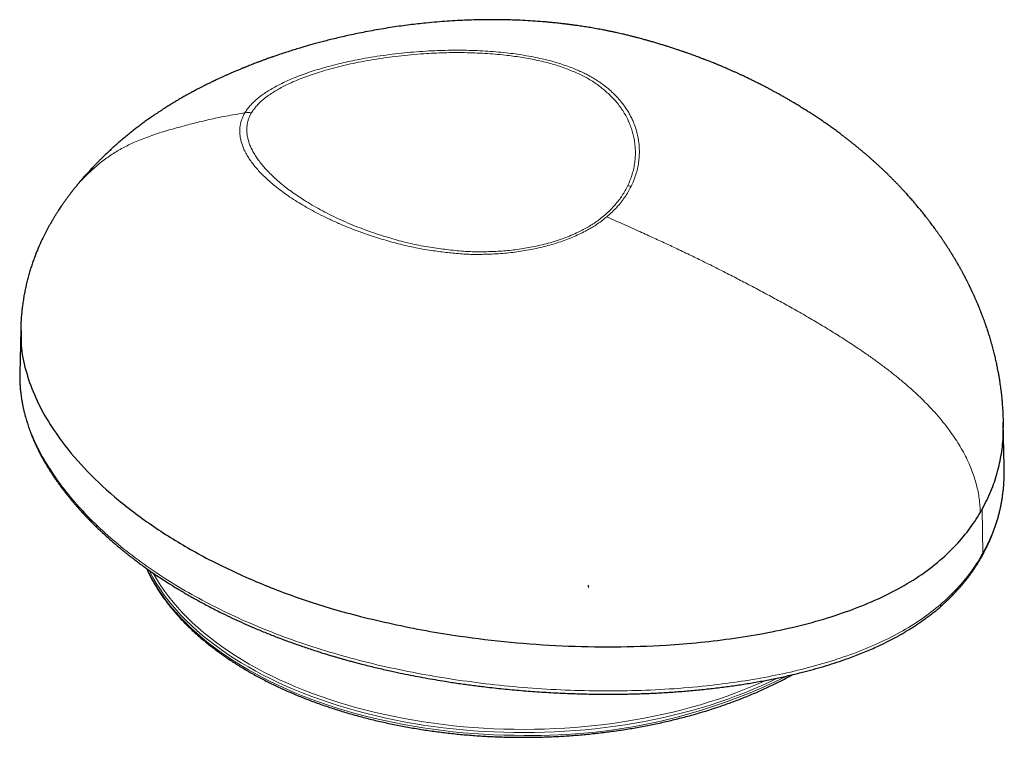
# Model space of a CAD drawing. Header units: millimetres. Extents: x 8 to 1329, y 12 to 1074.
# Tile 229 of 619: x 1240 to 1304, y 40 to 86. Entities that reach past the tile are written whole.
import ezdxf

# ---------------------------------------------------------------- set-up
doc = ezdxf.new("R2010")
doc.units = ezdxf.units.MM

msp = doc.modelspace()

# ---------------------------------------------------------------- linework, layer by layer
at = {"color": 7, "linetype": 'Continuous', "lineweight": 30}
for p, q in [((1239.735, 66.194), (1239.674, 63.293)), ((1304.085, 57.255), (1304.025, 60.107)), ((1304.086, 57.214), (1304.083, 57.255))]:
    msp.add_line(p, q, dxfattribs=at)
at = {"color": 252, "linetype": 'Continuous', "lineweight": 0}
msp.add_line((1302.695, 51.567), (1302.639, 54.427), dxfattribs=at)
at = {"color": 252, "linetype": 'Continuous', "lineweight": 0, "flags": 128}
for points in [[(1247.999, 50.538), (1248.007, 50.521), (1248.189, 50.15), (1248.389, 49.783), (1248.605, 49.418), (1248.837, 49.057), (1249.086, 48.699), (1249.351, 48.345), (1249.632, 47.996), (1249.928, 47.651), (1250.241, 47.31), (1250.568, 46.974), (1250.911, 46.643), (1251.268, 46.318), (1251.64, 45.998), (1252.027, 45.684), (1252.428, 45.375), (1252.842, 45.073), (1253.27, 44.778), (1253.711, 44.488), (1254.166, 44.206), (1254.632, 43.931), (1255.112, 43.662), (1255.603, 43.401), (1256.106, 43.148), (1256.62, 42.902), (1257.145, 42.664), (1257.681, 42.434), (1258.227, 42.213), (1258.783, 41.999), (1259.348, 41.794), (1259.923, 41.598), (1260.506, 41.411), (1261.098, 41.232), (1261.697, 41.062), (1262.304, 40.902), (1262.918, 40.75), (1263.538, 40.608), (1264.165, 40.476), (1264.798, 40.353), (1265.436, 40.239), (1266.079, 40.136), (1266.726, 40.042), (1267.378, 39.957), (1268.033, 39.883), (1268.691, 39.819), (1269.352, 39.764), (1270.015, 39.72), (1270.68, 39.685), (1271.346, 39.661), (1272.013, 39.647), (1272.681, 39.643)], [(1289.277, 43.401), (1289.228, 43.376), (1288.715, 43.129), (1288.192, 42.89), (1287.658, 42.658), (1287.114, 42.435), (1286.559, 42.221), (1285.996, 42.014), (1285.423, 41.816), (1284.841, 41.627), (1284.251, 41.447), (1283.653, 41.276), (1283.047, 41.114), (1282.435, 40.961), (1281.815, 40.817), (1281.189, 40.683), (1280.558, 40.558), (1279.921, 40.443), (1279.278, 40.338), (1278.632, 40.242), (1277.981, 40.156), (1277.327, 40.08), (1276.669, 40.014), (1276.008, 39.958), (1275.346, 39.912), (1274.681, 39.875), (1274.015, 39.849), (1273.348, 39.833), (1272.681, 39.827), (1272.013, 39.832), (1271.346, 39.846), (1270.68, 39.87), (1270.015, 39.905), (1269.352, 39.949), (1268.691, 40.003), (1268.033, 40.068), (1267.378, 40.142), (1266.726, 40.226), (1266.079, 40.32), (1265.436, 40.424), (1264.798, 40.538), (1264.165, 40.661), (1263.538, 40.793), (1262.918, 40.935), (1262.304, 41.087), (1261.697, 41.247), (1261.098, 41.417), (1260.506, 41.595), (1259.923, 41.783), (1259.348, 41.979), (1258.783, 42.184), (1258.227, 42.398), (1257.681, 42.619), (1257.145, 42.849), (1256.62, 43.087), (1256.106, 43.333), (1255.603, 43.586), (1255.112, 43.847), (1254.632, 44.116), (1254.166, 44.391), (1253.711, 44.673), (1253.27, 44.963), (1252.842, 45.258), (1252.428, 45.56), (1252.027, 45.869), (1251.64, 46.183), (1251.268, 46.503), (1250.911, 46.828), (1250.568, 47.159), (1250.241, 47.495), (1249.928, 47.835), (1249.632, 48.181), (1249.351, 48.53), (1249.086, 48.884), (1248.837, 49.242), (1248.605, 49.603), (1248.389, 49.968), (1248.189, 50.335), (1248.133, 50.446)], [(1248.396, 50.262), (1248.461, 50.145), (1248.677, 49.781), (1248.909, 49.421), (1249.157, 49.064), (1249.421, 48.712), (1249.701, 48.363), (1249.996, 48.019), (1250.308, 47.679), (1250.634, 47.344), (1250.976, 47.015), (1251.332, 46.69), (1251.703, 46.371), (1252.089, 46.058), (1252.488, 45.751), (1252.901, 45.449), (1253.328, 45.155), (1253.768, 44.866), (1254.221, 44.585), (1254.686, 44.31), (1255.164, 44.043), (1255.654, 43.782), (1256.155, 43.53), (1256.668, 43.285), (1257.192, 43.048), (1257.726, 42.818), (1258.27, 42.597), (1258.824, 42.385), (1259.388, 42.18), (1259.961, 41.985), (1260.542, 41.798), (1261.132, 41.619), (1261.73, 41.45), (1262.335, 41.29), (1262.947, 41.139), (1263.566, 40.998), (1264.191, 40.866), (1264.821, 40.743), (1265.457, 40.63), (1266.098, 40.526), (1266.744, 40.433), (1267.393, 40.349), (1268.046, 40.275), (1268.703, 40.21), (1269.361, 40.156), (1270.023, 40.112), (1270.685, 40.078), (1271.35, 40.053), (1272.015, 40.039), (1272.68, 40.035), (1273.346, 40.041), (1274.011, 40.057), (1274.675, 40.083), (1275.338, 40.119), (1275.998, 40.165), (1276.657, 40.221), (1277.312, 40.287), (1277.965, 40.363), (1278.614, 40.448), (1279.259, 40.544), (1279.899, 40.649), (1280.534, 40.763), (1281.164, 40.888), (1281.788, 41.022), (1282.405, 41.165), (1283.016, 41.317), (1283.62, 41.479), (1284.216, 41.65), (1284.804, 41.829), (1285.384, 42.018), (1285.956, 42.215), (1286.518, 42.421), (1287.07, 42.635), (1287.613, 42.857), (1288.145, 43.088), (1288.488, 43.243)]]:
    msp.add_lwpolyline(points, dxfattribs=at)
at = {"color": 252, "linetype": 'Continuous', "lineweight": 0}
for centre, radius, start, end in [((1254.624, 79.393), 1.001, 78.05176, 102.87135), ((1279.259, 74.4), 1.226, 70.44486, 80.84231), ((1302.378, 51.558), 0.318, 331.78046, 1.61064), ((1273.293, 76.956), 37.318, 269.05968, 296.42424)]:
    msp.add_arc(centre, radius, start, end, dxfattribs=at)
at = {"color": 7, "linetype": 'Continuous', "lineweight": 30}
for points, knots in [([(1304.038, 59.752), (1304.038, 59.796), (1304.038, 59.876), (1304.038, 59.985), (1304.037, 60.072), (1304.036, 60.146), (1304.035, 60.215), (1304.032, 60.316), (1304.029, 60.447), (1304.023, 60.599), (1304.017, 60.749), (1304.008, 60.903), (1303.998, 61.072), (1303.984, 61.27), (1303.967, 61.487), (1303.946, 61.71), (1303.924, 61.92), (1303.9, 62.126), (1303.874, 62.333), (1303.846, 62.538), (1303.815, 62.748), (1303.781, 62.969), (1303.74, 63.207), (1303.699, 63.431), (1303.661, 63.626), (1303.629, 63.788), (1303.597, 63.941), (1303.563, 64.097), (1303.527, 64.257), (1303.489, 64.416), (1303.451, 64.573), (1303.411, 64.733), (1303.367, 64.905), (1303.317, 65.091), (1303.263, 65.282), (1303.21, 65.468), (1303.162, 65.628), (1303.121, 65.761), (1303.086, 65.872), (1303.048, 65.994), (1303.007, 66.118), (1302.962, 66.256), (1302.922, 66.374), (1302.882, 66.489), (1302.851, 66.578), (1302.819, 66.667), (1302.787, 66.756), (1302.756, 66.843), (1302.728, 66.918), (1302.703, 66.986), (1302.676, 67.057), (1302.648, 67.131), (1302.622, 67.198), (1302.6, 67.256), (1302.578, 67.311), (1302.553, 67.376), (1302.523, 67.45), (1302.493, 67.526), (1302.464, 67.596), (1302.44, 67.656), (1302.419, 67.706), (1302.399, 67.755), (1302.376, 67.809), (1302.351, 67.87), (1302.325, 67.931), (1302.302, 67.985), (1302.279, 68.037), (1302.251, 68.104), (1302.216, 68.182), (1302.18, 68.264), (1302.149, 68.333), (1302.124, 68.39), (1302.101, 68.441), (1302.076, 68.495), (1302.047, 68.558), (1302.016, 68.625), (1301.988, 68.684), (1301.962, 68.74), (1301.934, 68.8), (1301.903, 68.864), (1301.876, 68.921), (1301.854, 68.967), (1301.833, 69.011), (1301.809, 69.058), (1301.782, 69.113), (1301.751, 69.177), (1301.716, 69.248), (1301.681, 69.316), (1301.652, 69.374), (1301.626, 69.425), (1301.597, 69.482), (1301.565, 69.543), (1301.537, 69.598), (1301.514, 69.641), (1301.494, 69.68), (1301.473, 69.72), (1301.443, 69.776), (1301.403, 69.851), (1301.355, 69.94), (1301.31, 70.023), (1301.267, 70.101), (1301.224, 70.18), (1301.176, 70.265), (1301.13, 70.347), (1301.093, 70.412), (1301.065, 70.46), (1301.043, 70.5), (1301.017, 70.545), (1300.986, 70.599), (1300.953, 70.655), (1300.924, 70.704), (1300.897, 70.751), (1300.865, 70.804), (1300.824, 70.874), (1300.779, 70.948), (1300.737, 71.017), (1300.702, 71.075), (1300.67, 71.127), (1300.635, 71.183), (1300.597, 71.244), (1300.557, 71.309), (1300.517, 71.373), (1300.476, 71.438), (1300.432, 71.507), (1300.386, 71.578), (1300.345, 71.642), (1300.312, 71.692), (1300.283, 71.738), (1300.25, 71.788), (1300.215, 71.841), (1300.182, 71.89), (1300.151, 71.937), (1300.116, 71.989), (1300.075, 72.05), (1300.028, 72.12), (1299.979, 72.191), (1299.935, 72.255), (1299.897, 72.31), (1299.86, 72.364), (1299.817, 72.426), (1299.77, 72.492), (1299.726, 72.554), (1299.685, 72.611), (1299.625, 72.695), (1299.548, 72.802), (1299.459, 72.924), (1299.373, 73.04), (1299.288, 73.154), (1299.191, 73.282), (1299.101, 73.398), (1299.007, 73.52), (1298.919, 73.631), (1298.825, 73.75), (1298.729, 73.87), (1298.639, 73.981), (1298.55, 74.089), (1298.466, 74.19), (1298.378, 74.295), (1298.293, 74.396), (1298.21, 74.493), (1298.125, 74.593), (1298.035, 74.696), (1297.945, 74.798), (1297.853, 74.901), (1297.758, 75.007), (1297.675, 75.1), (1297.604, 75.177), (1297.544, 75.242), (1297.482, 75.309), (1297.425, 75.371), (1297.372, 75.428), (1297.315, 75.488), (1297.254, 75.552), (1297.196, 75.613), (1297.143, 75.668), (1297.088, 75.725), (1297.029, 75.787), (1296.969, 75.848), (1296.915, 75.903), (1296.861, 75.958), (1296.799, 76.02), (1296.733, 76.087), (1296.666, 76.153), (1296.6, 76.219), (1296.535, 76.283), (1296.472, 76.344), (1296.421, 76.394), (1296.37, 76.444), (1296.313, 76.498), (1296.254, 76.555), (1296.198, 76.608), (1296.148, 76.656), (1296.096, 76.705), (1296.037, 76.76), (1295.978, 76.816), (1295.923, 76.866), (1295.871, 76.915), (1295.814, 76.967), (1295.754, 77.022), (1295.696, 77.075), (1295.645, 77.121), (1295.592, 77.169), (1295.529, 77.225), (1295.463, 77.285), (1295.398, 77.343), (1295.333, 77.4), (1295.263, 77.461), (1295.193, 77.522), (1295.131, 77.576), (1295.073, 77.626), (1295.011, 77.679), (1294.949, 77.732), (1294.891, 77.781), (1294.837, 77.827), (1294.779, 77.876), (1294.717, 77.928), (1294.656, 77.978), (1294.599, 78.026), (1294.538, 78.077), (1294.468, 78.134), (1294.396, 78.192), (1294.328, 78.248), (1294.259, 78.303), (1294.155, 78.386), (1294.022, 78.493), (1293.854, 78.624), (1293.685, 78.755), (1293.513, 78.886), (1293.314, 79.036), (1293.089, 79.202), (1292.837, 79.385), (1292.573, 79.573), (1292.301, 79.763), (1292.022, 79.953), (1291.763, 80.127), (1291.554, 80.264), (1291.392, 80.369), (1291.272, 80.445), (1291.151, 80.522), (1291.026, 80.601), (1290.892, 80.685), (1290.748, 80.774), (1290.606, 80.861), (1290.474, 80.941), (1290.356, 81.012), (1290.252, 81.074), (1290.157, 81.13), (1290.062, 81.186), (1289.925, 81.266), (1289.744, 81.37), (1289.529, 81.492), (1289.316, 81.611), (1289.12, 81.719), (1288.929, 81.822), (1288.739, 81.924), (1288.538, 82.03), (1288.353, 82.126), (1288.192, 82.208), (1288.062, 82.275), (1287.948, 82.332), (1287.85, 82.381), (1287.763, 82.424), (1287.673, 82.469), (1287.567, 82.52), (1287.436, 82.584), (1287.293, 82.653), (1287.151, 82.72), (1287.029, 82.777), (1286.926, 82.825), (1286.839, 82.866), (1286.757, 82.904), (1286.673, 82.942), (1286.556, 82.995), (1286.405, 83.064), (1286.218, 83.146), (1286.05, 83.22), (1285.905, 83.283), (1285.785, 83.334), (1285.665, 83.385), (1285.548, 83.434), (1285.446, 83.477), (1285.363, 83.511), (1285.292, 83.54), (1285.214, 83.572), (1285.119, 83.611), (1284.994, 83.662), (1284.856, 83.717), (1284.719, 83.771), (1284.603, 83.816), (1284.507, 83.853), (1284.426, 83.885), (1284.341, 83.917), (1284.238, 83.956), (1284.107, 84.006), (1283.954, 84.063), (1283.807, 84.117), (1283.674, 84.165), (1283.556, 84.207), (1283.44, 84.249), (1283.333, 84.287), (1283.246, 84.317), (1283.165, 84.345), (1283.077, 84.376), (1282.968, 84.413), (1282.858, 84.45), (1282.75, 84.487), (1282.645, 84.522), (1282.527, 84.561), (1282.397, 84.603), (1282.267, 84.646), (1282.141, 84.686), (1282.027, 84.722), (1281.915, 84.757), (1281.8, 84.793), (1281.679, 84.83), (1281.552, 84.869), (1281.422, 84.908), (1281.288, 84.948), (1281.155, 84.987), (1281.03, 85.024), (1280.922, 85.055), (1280.832, 85.08), (1280.749, 85.104), (1280.657, 85.13), (1280.552, 85.159), (1280.43, 85.192), (1280.293, 85.23), (1280.128, 85.274), (1279.933, 85.325), (1279.707, 85.383), (1279.456, 85.445), (1279.226, 85.5), (1279.022, 85.547), (1278.857, 85.585), (1278.703, 85.619), (1278.573, 85.647), (1278.477, 85.668), (1278.406, 85.683), (1278.341, 85.696), (1278.262, 85.712), (1278.16, 85.733), (1278.036, 85.758), (1277.893, 85.786), (1277.649, 85.832), (1277.321, 85.892), (1276.92, 85.959), (1276.537, 86.02), (1276.242, 86.063), (1276.028, 86.094), (1275.896, 86.112), (1275.775, 86.128), (1275.678, 86.141), (1275.613, 86.149), (1275.575, 86.154), (1275.551, 86.157), (1275.527, 86.16), (1275.482, 86.165), (1275.408, 86.174), (1275.299, 86.188), (1275.165, 86.203), (1275.006, 86.222), (1274.822, 86.242), (1274.615, 86.263), (1274.385, 86.286), (1274.136, 86.309), (1273.75, 86.341), (1273.233, 86.379), (1272.583, 86.417), (1271.951, 86.443), (1271.339, 86.458), (1270.748, 86.465), (1270.15, 86.463), (1269.544, 86.453), (1268.928, 86.434), (1268.294, 86.405), (1267.637, 86.365), (1266.953, 86.313), (1266.312, 86.253), (1265.717, 86.19), (1265.172, 86.124), (1264.614, 86.051), (1264.044, 85.968), (1263.462, 85.875), (1262.87, 85.773), (1262.299, 85.666), (1261.761, 85.559), (1261.265, 85.453), (1260.797, 85.349), (1260.355, 85.245), (1259.938, 85.143), (1259.552, 85.045), (1259.196, 84.95), (1258.867, 84.861), (1258.561, 84.775), (1258.273, 84.692), (1257.963, 84.6), (1257.616, 84.494), (1257.222, 84.37), (1256.895, 84.263), (1256.648, 84.18), (1256.494, 84.128), (1256.363, 84.083), (1256.262, 84.048), (1256.18, 84.019), (1256.102, 83.991), (1256.002, 83.956), (1255.88, 83.913), (1255.729, 83.858), (1255.558, 83.795), (1255.375, 83.727), (1255.196, 83.659), (1255.023, 83.593), (1254.854, 83.527), (1254.695, 83.464), (1254.567, 83.413), (1254.472, 83.375), (1254.406, 83.348), (1254.35, 83.325), (1254.305, 83.307), (1254.266, 83.291), (1254.221, 83.272), (1254.161, 83.247), (1254.077, 83.213), (1253.973, 83.169), (1253.859, 83.121), (1253.745, 83.072), (1253.638, 83.027), (1253.539, 82.984), (1253.416, 82.93), (1253.268, 82.864), (1253.092, 82.785), (1252.911, 82.703), (1252.718, 82.615), (1252.541, 82.532), (1252.386, 82.458), (1252.262, 82.399), (1252.149, 82.344), (1252.04, 82.291), (1251.925, 82.234), (1251.801, 82.172), (1251.679, 82.111), (1251.572, 82.056), (1251.478, 82.008), (1251.385, 81.96), (1251.28, 81.905), (1251.161, 81.842), (1251.037, 81.776), (1250.92, 81.713), (1250.806, 81.651), (1250.698, 81.591), (1250.586, 81.529), (1250.47, 81.464), (1250.344, 81.392), (1250.216, 81.319), (1250.096, 81.249), (1249.983, 81.182), (1249.869, 81.114), (1249.746, 81.041), (1249.623, 80.966), (1249.498, 80.889), (1249.371, 80.81), (1249.24, 80.727), (1249.107, 80.642), (1248.996, 80.571), (1248.904, 80.511), (1248.832, 80.463), (1248.757, 80.413), (1248.675, 80.359), (1248.596, 80.306), (1248.471, 80.221), (1248.295, 80.1), (1248.054, 79.93), (1247.801, 79.748), (1247.543, 79.557), (1247.296, 79.369), (1247.049, 79.176), (1246.801, 78.978), (1246.537, 78.76), (1246.274, 78.538), (1246.017, 78.314), (1245.767, 78.09), (1245.498, 77.843), (1245.24, 77.598), (1245.046, 77.409), (1244.932, 77.297), (1244.875, 77.24), (1244.827, 77.192), (1244.784, 77.148), (1244.736, 77.1), (1244.674, 77.037), (1244.6, 76.96), (1244.51, 76.867), (1244.409, 76.761), (1244.304, 76.649), (1244.207, 76.544), (1244.12, 76.449), (1244.039, 76.36), (1243.958, 76.27), (1243.873, 76.173), (1243.78, 76.067), (1243.693, 75.965), (1243.617, 75.876), (1243.553, 75.8), (1243.502, 75.739), (1243.463, 75.692), (1243.435, 75.658), (1243.407, 75.623), (1243.373, 75.581), (1243.328, 75.527), (1243.271, 75.456), (1243.229, 75.403), (1243.206, 75.374)], [0, 0, 0, 0, 0.001856, 0.003377, 0.004561, 0.005502, 0.006459, 0.00745, 0.00975, 0.011931, 0.013863, 0.016019, 0.018435, 0.021017, 0.024502, 0.027716, 0.030584, 0.033543, 0.036542, 0.039492, 0.042366, 0.045562, 0.049023, 0.05265, 0.055258, 0.057497, 0.059663, 0.061915, 0.064272, 0.066628, 0.068861, 0.071121, 0.073614, 0.076397, 0.079292, 0.082023, 0.084596, 0.086379, 0.087912, 0.089506, 0.091809, 0.093428, 0.095641, 0.097067, 0.098545, 0.099653, 0.101061, 0.102531, 0.103538, 0.104449, 0.105588, 0.106732, 0.107792, 0.108614, 0.10935, 0.110315, 0.111556, 0.112778, 0.113819, 0.114705, 0.115423, 0.116102, 0.116907, 0.117901, 0.118899, 0.119679, 0.12037, 0.121304, 0.12273, 0.123989, 0.125035, 0.125913, 0.126638, 0.127364, 0.128407, 0.129573, 0.130454, 0.131171, 0.132148, 0.133326, 0.13419, 0.134811, 0.135442, 0.136175, 0.13702, 0.138016, 0.139168, 0.140338, 0.141205, 0.141889, 0.142785, 0.14388, 0.144756, 0.14539, 0.145937, 0.14658, 0.147318, 0.148581, 0.150126, 0.151564, 0.152558, 0.153846, 0.155342, 0.156671, 0.157805, 0.158456, 0.159001, 0.159694, 0.160625, 0.161631, 0.162417, 0.163042, 0.163882, 0.165024, 0.166438, 0.167528, 0.1684, 0.169253, 0.170121, 0.171144, 0.172279, 0.173295, 0.174268, 0.175425, 0.176752, 0.177864, 0.178635, 0.179275, 0.180144, 0.181139, 0.181927, 0.182649, 0.183485, 0.184544, 0.185734, 0.187005, 0.188175, 0.188979, 0.189803, 0.19092, 0.192154, 0.193211, 0.194099, 0.195069, 0.19752, 0.19963, 0.201387, 0.203587, 0.205567, 0.208103, 0.209755, 0.212037, 0.214064, 0.216087, 0.21844, 0.220089, 0.221953, 0.223954, 0.225824, 0.227504, 0.229304, 0.231331, 0.233238, 0.235036, 0.237091, 0.239204, 0.240248, 0.241495, 0.242892, 0.244056, 0.245005, 0.246134, 0.247497, 0.248701, 0.249651, 0.250687, 0.251978, 0.253234, 0.254234, 0.255188, 0.256394, 0.257924, 0.259115, 0.260272, 0.261781, 0.26295, 0.263888, 0.264771, 0.26588, 0.26714, 0.268191, 0.269037, 0.269991, 0.271165, 0.272374, 0.273354, 0.274215, 0.275284, 0.276539, 0.27762, 0.278484, 0.279403, 0.280545, 0.281961, 0.283066, 0.284128, 0.285505, 0.286883, 0.287944, 0.288871, 0.29003, 0.291257, 0.292257, 0.293108, 0.294132, 0.295356, 0.296457, 0.297333, 0.298395, 0.299714, 0.301026, 0.302168, 0.303293, 0.30461, 0.307572, 0.310235, 0.313265, 0.316235, 0.31896, 0.323344, 0.327514, 0.331471, 0.336396, 0.340775, 0.344953, 0.34885, 0.350707, 0.352639, 0.354506, 0.356374, 0.358475, 0.360796, 0.363058, 0.365023, 0.366871, 0.368476, 0.369806, 0.371187, 0.372823, 0.376021, 0.379347, 0.382504, 0.385543, 0.388084, 0.390917, 0.393923, 0.396891, 0.399011, 0.400898, 0.402542, 0.40394, 0.405099, 0.406318, 0.407793, 0.409636, 0.41193, 0.413872, 0.415661, 0.417093, 0.418219, 0.419347, 0.420528, 0.421774, 0.42424, 0.426862, 0.429561, 0.431207, 0.432859, 0.434515, 0.436173, 0.437675, 0.438692, 0.439569, 0.440572, 0.441875, 0.443477, 0.445648, 0.4475, 0.449033, 0.450305, 0.451379, 0.452325, 0.453727, 0.455502, 0.457614, 0.459841, 0.461368, 0.462928, 0.464522, 0.465997, 0.467151, 0.467985, 0.469198, 0.470634, 0.472294, 0.473513, 0.474895, 0.47644, 0.478146, 0.479966, 0.481552, 0.483042, 0.484438, 0.48592, 0.487488, 0.489153, 0.490844, 0.492561, 0.494304, 0.495993, 0.497373, 0.498428, 0.499448, 0.500586, 0.501928, 0.503473, 0.505219, 0.507168, 0.509731, 0.512586, 0.515731, 0.519163, 0.52121, 0.523347, 0.525349, 0.526936, 0.528155, 0.528919, 0.529583, 0.530563, 0.531821, 0.533355, 0.535166, 0.537102, 0.542351, 0.547232, 0.551793, 0.556352, 0.55797, 0.559594, 0.561159, 0.562351, 0.56313, 0.563493, 0.563723, 0.56401, 0.564354, 0.565371, 0.566694, 0.568322, 0.570254, 0.57249, 0.574981, 0.577761, 0.580826, 0.584005, 0.591664, 0.59945, 0.607361, 0.614326, 0.621383, 0.628527, 0.635756, 0.643118, 0.650672, 0.658569, 0.666808, 0.675387, 0.68184, 0.688473, 0.695286, 0.702279, 0.709452, 0.716805, 0.72425, 0.7308, 0.737042, 0.742978, 0.74861, 0.75394, 0.758969, 0.763506, 0.767771, 0.771763, 0.775483, 0.77906, 0.783988, 0.78921, 0.794729, 0.797073, 0.799145, 0.800916, 0.802386, 0.803193, 0.804231, 0.805572, 0.807217, 0.809157, 0.811708, 0.8142, 0.816635, 0.819011, 0.821329, 0.823585, 0.82558, 0.826638, 0.827552, 0.828322, 0.828949, 0.829431, 0.829971, 0.830807, 0.831942, 0.83345, 0.835141, 0.836738, 0.838232, 0.839624, 0.840914, 0.843443, 0.845879, 0.848389, 0.851139, 0.854057, 0.855954, 0.857765, 0.859364, 0.860796, 0.862426, 0.864309, 0.866087, 0.867645, 0.868923, 0.870154, 0.871647, 0.873468, 0.875293, 0.876991, 0.878557, 0.880221, 0.881731, 0.883411, 0.885263, 0.887242, 0.889026, 0.89056, 0.892214, 0.894052, 0.895978, 0.897646, 0.899602, 0.901634, 0.903475, 0.905534, 0.906587, 0.907609, 0.908731, 0.909985, 0.911283, 0.912334, 0.915657, 0.919268, 0.92329, 0.927174, 0.931112, 0.934675, 0.938602, 0.942671, 0.947073, 0.951019, 0.954949, 0.959136, 0.964091, 0.967698, 0.968835, 0.96984, 0.970594, 0.971283, 0.97204, 0.973134, 0.97441, 0.97586, 0.97781, 0.979708, 0.981403, 0.982951, 0.984366, 0.985768, 0.987313, 0.98907, 0.990868, 0.992172, 0.993342, 0.994481, 0.995049, 0.995572, 0.996082, 0.996683, 0.997535, 0.998641, 1, 1, 1, 1]), ([(1243.206, 75.374), (1243.185, 75.347), (1243.147, 75.299), (1243.095, 75.233), (1243.054, 75.18), (1243.018, 75.133), (1242.982, 75.085), (1242.942, 75.033), (1242.901, 74.978), (1242.829, 74.882), (1242.729, 74.746), (1242.606, 74.574), (1242.493, 74.413), (1242.392, 74.266), (1242.3, 74.128), (1242.206, 73.986), (1242.109, 73.835), (1242.007, 73.673), (1241.905, 73.507), (1241.799, 73.329), (1241.69, 73.142), (1241.522, 72.844), (1241.308, 72.44), (1241.056, 71.921), (1240.829, 71.403), (1240.649, 70.945), (1240.511, 70.561), (1240.407, 70.248), (1240.312, 69.938), (1240.223, 69.624), (1240.139, 69.299), (1240.063, 68.972), (1239.995, 68.646), (1239.944, 68.371), (1239.907, 68.145), (1239.878, 67.956), (1239.85, 67.753), (1239.823, 67.537), (1239.8, 67.315), (1239.782, 67.121), (1239.769, 66.958), (1239.761, 66.831), (1239.753, 66.715), (1239.748, 66.616), (1239.744, 66.53), (1239.741, 66.457), (1239.738, 66.371), (1239.735, 66.264), (1239.733, 66.182), (1239.733, 66.136)], [0, 0, 0, 0, 0.009786, 0.017651, 0.023591, 0.028645, 0.034308, 0.040581, 0.047122, 0.05378, 0.074664, 0.095318, 0.113971, 0.131015, 0.146512, 0.161796, 0.180114, 0.198552, 0.217134, 0.236673, 0.258698, 0.280307, 0.336474, 0.392354, 0.449616, 0.503911, 0.538974, 0.572178, 0.603243, 0.637297, 0.671541, 0.705768, 0.739904, 0.773341, 0.79152, 0.810511, 0.832026, 0.854828, 0.877774, 0.900797, 0.915327, 0.928478, 0.939972, 0.951607, 0.959118, 0.966582, 0.974583, 0.985628, 1, 1, 1, 1]), ([(1239.77, 66.137), (1239.761, 65.812), (1239.736, 64.942), (1240.034, 63.532), (1240.588, 61.927), (1241.397, 60.357), (1242.538, 58.661), (1244.078, 56.865), (1246.087, 55.014), (1248.395, 53.285), (1250.977, 51.685), (1253.819, 50.246), (1256.359, 49.188), (1258.475, 48.43), (1260.163, 47.902), (1262.029, 47.401), (1264.075, 46.922), (1266.237, 46.487), (1268.806, 46.066), (1271.778, 45.718), (1275.157, 45.477), (1278.566, 45.41), (1281.592, 45.509), (1284.216, 45.718), (1286.442, 45.986), (1288.626, 46.35), (1290.75, 46.815), (1292.794, 47.389), (1294.733, 48.073), (1296.538, 48.873), (1298.167, 49.789), (1299.598, 50.813), (1300.8, 51.92), (1301.787, 53.054), (1302.278, 53.83), (1302.515, 54.203)], [0, 0, 0, 0, 0.018973, 0.050857, 0.082715, 0.114587, 0.14648, 0.188968, 0.231466, 0.27396, 0.316375, 0.359046, 0.40131, 0.421904, 0.443032, 0.466053, 0.491321, 0.517497, 0.543275, 0.581353, 0.619715, 0.658025, 0.696288, 0.721805, 0.747361, 0.772913, 0.798433, 0.823934, 0.849474, 0.87501, 0.900535, 0.926025, 0.951732, 0.976771, 1, 1, 1, 1]), ([(1239.675, 63.307), (1239.674, 63.272), (1239.673, 63.196), (1239.673, 63.078), (1239.675, 62.944), (1239.679, 62.797), (1239.685, 62.638), (1239.695, 62.475), (1239.708, 62.313), (1239.724, 62.145), (1239.744, 61.971), (1239.768, 61.793), (1239.793, 61.625), (1239.819, 61.471), (1239.844, 61.339), (1239.865, 61.229), (1239.884, 61.139), (1239.903, 61.051), (1239.923, 60.957), (1239.948, 60.852), (1239.978, 60.726), (1240.016, 60.58), (1240.062, 60.412), (1240.113, 60.237), (1240.185, 60.005), (1240.281, 59.717), (1240.382, 59.444), (1240.464, 59.237), (1240.519, 59.103), (1240.571, 58.979), (1240.617, 58.873), (1240.656, 58.785), (1240.688, 58.713), (1240.715, 58.654), (1240.739, 58.602), (1240.765, 58.548), (1240.795, 58.485), (1240.831, 58.41), (1240.876, 58.318), (1240.931, 58.207), (1240.995, 58.083), (1241.062, 57.955), (1241.129, 57.831), (1241.194, 57.714), (1241.257, 57.603), (1241.332, 57.471), (1241.419, 57.324), (1241.521, 57.155), (1241.62, 56.997), (1241.72, 56.84), (1241.822, 56.684), (1241.934, 56.517), (1242.057, 56.34), (1242.19, 56.152), (1242.334, 55.954), (1242.49, 55.746), (1242.649, 55.539), (1242.806, 55.342), (1242.951, 55.163), (1243.083, 55.003), (1243.19, 54.877), (1243.273, 54.779), (1243.336, 54.707), (1243.393, 54.641), (1243.446, 54.581), (1243.494, 54.526), (1243.542, 54.472), (1243.594, 54.414), (1243.662, 54.339), (1243.748, 54.244), (1243.855, 54.128), (1243.975, 54), (1244.104, 53.864), (1244.268, 53.695), (1244.467, 53.493), (1244.705, 53.259), (1244.954, 53.02), (1245.21, 52.782), (1245.463, 52.553), (1245.703, 52.34), (1245.923, 52.151), (1246.12, 51.984), (1246.296, 51.838), (1246.461, 51.704), (1246.624, 51.573), (1246.795, 51.437), (1246.976, 51.297), (1247.164, 51.152), (1247.361, 51.004), (1247.571, 50.848), (1247.795, 50.685), (1248.032, 50.516), (1248.321, 50.315), (1248.654, 50.087), (1249.027, 49.841), (1249.325, 49.649), (1249.548, 49.509), (1249.697, 49.416), (1249.839, 49.328), (1249.967, 49.25), (1250.072, 49.187), (1250.154, 49.138), (1250.217, 49.1), (1250.275, 49.065), (1250.345, 49.024), (1250.436, 48.97), (1250.544, 48.907), (1250.663, 48.838), (1250.847, 48.732), (1251.1, 48.589), (1251.432, 48.405), (1251.791, 48.211), (1252.171, 48.012), (1252.562, 47.811), (1253.028, 47.579), (1253.566, 47.32), (1254.176, 47.039), (1254.824, 46.752), (1255.511, 46.462), (1256.24, 46.169), (1256.969, 45.89), (1257.585, 45.667), (1258.086, 45.491), (1258.472, 45.361), (1258.857, 45.233), (1259.234, 45.112), (1259.596, 44.998), (1259.911, 44.903), (1260.18, 44.822), (1260.411, 44.754), (1260.643, 44.687), (1260.888, 44.618), (1261.152, 44.545), (1261.435, 44.467), (1261.738, 44.387), (1262.091, 44.295), (1262.491, 44.194), (1262.928, 44.088), (1263.363, 43.985), (1263.794, 43.887), (1264.303, 43.776), (1264.887, 43.653), (1265.548, 43.522), (1266.202, 43.401), (1266.856, 43.286), (1267.581, 43.166), (1268.377, 43.045), (1269.247, 42.924), (1270.22, 42.802), (1271.299, 42.683), (1272.485, 42.574), (1273.677, 42.484), (1274.814, 42.418), (1275.892, 42.373), (1276.911, 42.346), (1277.929, 42.334), (1278.946, 42.338), (1279.96, 42.358), (1280.955, 42.393), (1281.928, 42.444), (1282.88, 42.509), (1283.829, 42.59), (1284.776, 42.687), (1285.701, 42.798), (1286.605, 42.923), (1287.484, 43.061), (1288.354, 43.215), (1289.215, 43.384), (1290.064, 43.57), (1290.857, 43.762), (1291.596, 43.957), (1292.285, 44.155), (1292.973, 44.369), (1293.575, 44.572), (1294.096, 44.76), (1294.536, 44.927), (1294.975, 45.103), (1295.409, 45.287), (1295.887, 45.502), (1296.396, 45.746), (1296.813, 45.963), (1297.097, 46.117), (1297.253, 46.205), (1297.383, 46.279), (1297.483, 46.336), (1297.554, 46.378), (1297.61, 46.411), (1297.66, 46.441), (1297.718, 46.475), (1297.791, 46.52), (1297.882, 46.576), (1297.985, 46.64), (1298.096, 46.71), (1298.207, 46.781), (1298.365, 46.884), (1298.567, 47.02), (1298.811, 47.191), (1299.054, 47.367), (1299.299, 47.553), (1299.549, 47.751), (1299.805, 47.963), (1300.064, 48.189), (1300.282, 48.389), (1300.459, 48.558), (1300.593, 48.689), (1300.718, 48.816), (1300.83, 48.932), (1300.929, 49.037), (1301.018, 49.134), (1301.097, 49.221), (1301.165, 49.298), (1301.213, 49.353), (1301.246, 49.39), (1301.269, 49.418), (1301.298, 49.452), (1301.336, 49.496), (1301.384, 49.553), (1301.443, 49.624), (1301.515, 49.712), (1301.599, 49.818), (1301.694, 49.939), (1301.797, 50.075), (1301.909, 50.227), (1302.025, 50.392), (1302.146, 50.568), (1302.27, 50.757), (1302.397, 50.96), (1302.529, 51.178), (1302.614, 51.329), (1302.658, 51.407)], [0, 0, 0, 0, 0.001747, 0.003823, 0.006231, 0.00897, 0.012044, 0.015247, 0.018338, 0.021316, 0.0249, 0.028304, 0.03153, 0.034531, 0.037182, 0.039121, 0.040816, 0.042387, 0.044167, 0.046177, 0.048415, 0.051345, 0.054585, 0.057973, 0.061431, 0.067885, 0.07457, 0.077261, 0.079951, 0.082384, 0.084511, 0.086152, 0.08755, 0.088704, 0.089625, 0.09063, 0.091873, 0.093356, 0.095077, 0.097336, 0.099899, 0.10248, 0.104944, 0.107291, 0.10952, 0.111632, 0.1152, 0.118422, 0.121868, 0.124815, 0.127995, 0.13141, 0.13506, 0.138946, 0.143069, 0.147397, 0.151929, 0.156084, 0.159861, 0.163258, 0.166274, 0.167966, 0.169508, 0.170916, 0.172209, 0.173388, 0.17447, 0.175704, 0.177167, 0.179332, 0.181858, 0.184734, 0.187746, 0.19081, 0.195897, 0.201124, 0.20649, 0.21199, 0.217285, 0.222177, 0.226666, 0.230428, 0.233854, 0.236942, 0.239933, 0.243174, 0.246669, 0.250059, 0.253657, 0.257465, 0.261481, 0.265708, 0.27004, 0.276636, 0.282962, 0.289018, 0.291531, 0.293995, 0.296394, 0.29849, 0.300195, 0.301508, 0.30243, 0.303217, 0.304334, 0.305785, 0.30756, 0.309476, 0.311462, 0.316235, 0.321368, 0.326861, 0.3327, 0.338588, 0.344392, 0.353338, 0.362069, 0.370585, 0.380705, 0.390643, 0.40041, 0.410051, 0.415074, 0.42008, 0.425069, 0.429978, 0.434595, 0.438902, 0.441928, 0.44478, 0.447605, 0.450655, 0.453934, 0.457443, 0.461182, 0.465151, 0.470458, 0.475823, 0.481096, 0.486277, 0.491365, 0.499402, 0.507187, 0.514856, 0.522514, 0.53017, 0.540196, 0.550223, 0.560252, 0.573692, 0.587154, 0.60064, 0.614133, 0.625583, 0.637023, 0.648441, 0.659832, 0.671216, 0.682602, 0.693338, 0.704082, 0.71484, 0.725623, 0.736417, 0.746637, 0.75685, 0.767053, 0.77724, 0.787407, 0.797566, 0.806129, 0.814712, 0.823387, 0.832338, 0.838106, 0.84398, 0.849961, 0.856029, 0.861995, 0.870219, 0.878151, 0.88073, 0.883249, 0.885418, 0.886817, 0.887951, 0.88882, 0.889475, 0.890361, 0.891579, 0.893033, 0.894777, 0.896619, 0.898473, 0.900337, 0.904535, 0.908786, 0.913087, 0.917484, 0.922191, 0.927136, 0.932317, 0.937731, 0.94066, 0.943639, 0.94644, 0.948978, 0.951254, 0.953268, 0.955239, 0.956875, 0.958202, 0.958754, 0.959261, 0.959962, 0.960907, 0.962097, 0.963531, 0.965428, 0.967633, 0.970145, 0.972966, 0.976097, 0.979538, 0.983068, 0.986878, 0.990968, 0.995341, 1, 1, 1, 1]), ([(1302.642, 54.426), (1302.843, 54.82), (1303.247, 55.611), (1303.656, 56.828), (1303.919, 58.062), (1304.038, 59.047), (1304.025, 59.619), (1304.022, 59.775)], [0, 0, 0, 0, 0.2269, 0.455106, 0.684186, 0.91352, 1, 1, 1, 1]), ([(1302.657, 51.405), (1302.691, 51.469), (1302.758, 51.59), (1302.85, 51.766), (1302.931, 51.927), (1303.002, 52.074), (1303.063, 52.206), (1303.117, 52.325), (1303.166, 52.436), (1303.23, 52.584), (1303.308, 52.775), (1303.398, 53.01), (1303.485, 53.251), (1303.568, 53.501), (1303.648, 53.763), (1303.71, 53.985), (1303.757, 54.165), (1303.788, 54.293), (1303.815, 54.41), (1303.838, 54.511), (1303.855, 54.593), (1303.869, 54.658), (1303.879, 54.708), (1303.888, 54.756), (1303.898, 54.809), (1303.91, 54.874), (1303.924, 54.951), (1303.94, 55.044), (1303.958, 55.154), (1303.977, 55.282), (1303.997, 55.425), (1304.016, 55.578), (1304.045, 55.843), (1304.075, 56.217), (1304.095, 56.702), (1304.092, 57.029), (1304.091, 57.192)], [0, 0, 0, 0, 0.034109, 0.065483, 0.094144, 0.12011, 0.143397, 0.164016, 0.18294, 0.201951, 0.242197, 0.283007, 0.324467, 0.36763, 0.412816, 0.460027, 0.482988, 0.505845, 0.526122, 0.543523, 0.558051, 0.568767, 0.577111, 0.584258, 0.59337, 0.604622, 0.618013, 0.633543, 0.653098, 0.675241, 0.699975, 0.727144, 0.75483, 0.836935, 0.918644, 1, 1, 1, 1]), ([(1247.969, 50.562), (1247.976, 50.545), (1248.023, 50.438), (1248.118, 50.243), (1248.253, 49.977), (1248.398, 49.712), (1248.551, 49.449), (1248.712, 49.188), (1248.882, 48.929), (1249.06, 48.671), (1249.246, 48.416), (1249.441, 48.162), (1249.643, 47.911), (1249.854, 47.662), (1250.073, 47.415), (1250.299, 47.171), (1250.533, 46.929), (1250.775, 46.69), (1251.025, 46.454), (1251.282, 46.221), (1251.547, 45.99), (1251.819, 45.762), (1252.098, 45.538), (1252.384, 45.316), (1252.677, 45.098), (1252.977, 44.883), (1253.285, 44.671), (1253.598, 44.463), (1253.919, 44.258), (1254.246, 44.057), (1254.579, 43.859), (1254.918, 43.665), (1255.264, 43.475), (1255.615, 43.289), (1255.973, 43.106), (1256.336, 42.928), (1256.705, 42.753), (1257.079, 42.583), (1257.459, 42.416), (1257.844, 42.254), (1258.234, 42.096), (1258.629, 41.942), (1259.029, 41.793), (1259.434, 41.648), (1259.843, 41.508), (1260.257, 41.371), (1260.674, 41.24), (1261.096, 41.113), (1261.522, 40.991), (1261.952, 40.873), (1262.386, 40.76), (1262.822, 40.651), (1263.263, 40.548), (1263.706, 40.449), (1264.153, 40.355), (1264.603, 40.266), (1265.055, 40.181), (1265.51, 40.102), (1265.967, 40.028), (1266.427, 39.958), (1266.889, 39.894), (1267.353, 39.834), (1267.818, 39.78), (1268.285, 39.73), (1268.754, 39.686), (1269.224, 39.647), (1269.696, 39.613), (1270.168, 39.584), (1270.641, 39.56), (1271.115, 39.541), (1271.589, 39.527), (1272.064, 39.518), (1272.428, 39.516), (1272.717, 39.516), (1273.005, 39.517), (1273.405, 39.522), (1273.88, 39.533), (1274.354, 39.549), (1274.827, 39.57), (1275.3, 39.597), (1275.772, 39.628), (1276.243, 39.665), (1276.712, 39.706), (1277.18, 39.753), (1277.647, 39.805), (1278.112, 39.862), (1278.575, 39.924), (1279.035, 39.99), (1279.494, 40.062), (1279.95, 40.139), (1280.404, 40.221), (1280.855, 40.307), (1281.303, 40.399), (1281.748, 40.495), (1282.19, 40.596), (1282.629, 40.702), (1283.065, 40.812), (1283.496, 40.928), (1283.924, 41.048), (1284.348, 41.172), (1284.768, 41.301), (1285.184, 41.435), (1285.596, 41.573), (1286.003, 41.716), (1286.405, 41.863), (1286.803, 42.014), (1287.195, 42.17), (1287.583, 42.33), (1287.966, 42.494), (1288.343, 42.662), (1288.715, 42.835), (1289.081, 43.011), (1289.442, 43.191), (1289.796, 43.376), (1290.059, 43.517), (1290.203, 43.597), (1290.232, 43.614)], [0, 0, 0, 0, 0.001699, 0.01063, 0.019567, 0.028509, 0.037456, 0.046408, 0.055365, 0.064327, 0.073293, 0.082263, 0.091236, 0.100214, 0.109194, 0.118177, 0.127163, 0.136151, 0.145141, 0.154132, 0.163126, 0.17212, 0.181116, 0.190112, 0.19911, 0.208107, 0.217106, 0.226104, 0.235103, 0.244101, 0.2531, 0.262098, 0.271097, 0.280094, 0.289092, 0.298089, 0.307086, 0.316083, 0.325078, 0.334074, 0.343069, 0.352063, 0.361057, 0.370051, 0.379044, 0.388036, 0.397028, 0.406019, 0.41501, 0.424001, 0.432991, 0.44198, 0.450969, 0.459958, 0.468946, 0.477934, 0.486922, 0.495909, 0.504896, 0.513883, 0.522869, 0.531855, 0.540841, 0.549827, 0.558812, 0.567797, 0.576782, 0.585767, 0.594752, 0.603737, 0.612722, 0.621706, 0.630691, 0.633368, 0.638102, 0.647087, 0.656071, 0.665056, 0.674041, 0.683025, 0.69201, 0.700995, 0.709981, 0.718966, 0.727952, 0.736937, 0.745923, 0.75491, 0.763896, 0.772883, 0.78187, 0.790858, 0.799846, 0.808834, 0.817823, 0.826812, 0.835802, 0.844792, 0.853782, 0.862773, 0.871765, 0.880756, 0.889749, 0.898742, 0.907736, 0.91673, 0.925724, 0.93472, 0.943715, 0.952712, 0.961708, 0.970706, 0.979704, 0.988702, 0.997701, 1, 1, 1, 1]), ([(1276.863, 49.465), (1276.863, 49.464), (1276.861, 49.45), (1276.865, 49.416), (1276.877, 49.364), (1276.898, 49.325), (1276.908, 49.306)], [0, 0, 0, 0, 0.025106, 0.259005, 0.626062, 1, 1, 1, 1])]:
    msp.add_open_spline(points, degree=3, knots=knots, dxfattribs=at)
at = {"color": 252, "linetype": 'Continuous', "lineweight": 0}
for points, knots in [([(1279.669, 75.554), (1279.73, 75.683), (1279.85, 75.94), (1279.988, 76.331), (1280.095, 76.725), (1280.169, 77.122), (1280.21, 77.52), (1280.219, 77.919), (1280.197, 78.315), (1280.143, 78.708), (1280.058, 79.096), (1279.94, 79.482), (1279.799, 79.837), (1279.642, 80.162), (1279.477, 80.456), (1279.29, 80.746), (1279.071, 81.045), (1278.811, 81.349), (1278.509, 81.657), (1278.177, 81.954), (1277.855, 82.209), (1277.554, 82.424), (1277.279, 82.603), (1276.988, 82.775), (1276.676, 82.934), (1276.353, 83.085), (1276.001, 83.237), (1275.616, 83.388), (1275.193, 83.537), (1274.757, 83.675), (1274.309, 83.797), (1273.816, 83.914), (1273.279, 84.03), (1272.693, 84.135), (1272.101, 84.225), (1271.474, 84.303), (1270.814, 84.367), (1270.123, 84.416), (1269.429, 84.45), (1268.734, 84.468), (1268.038, 84.47), (1267.343, 84.458), (1266.611, 84.43), (1265.843, 84.383), (1265.04, 84.316), (1264.243, 84.232), (1263.451, 84.13), (1262.666, 84.01), (1261.953, 83.884), (1261.313, 83.754), (1260.742, 83.627), (1260.179, 83.488), (1259.625, 83.338), (1259.079, 83.175), (1258.544, 83.001), (1258.019, 82.814), (1257.543, 82.625), (1257.114, 82.438), (1256.731, 82.255), (1256.362, 82.061), (1256.008, 81.857), (1255.691, 81.652), (1255.409, 81.449), (1255.162, 81.249), (1254.936, 81.041), (1254.733, 80.825), (1254.552, 80.601), (1254.451, 80.447), (1254.401, 80.369)], [0, 0, 0, 0, 0.017638, 0.035274, 0.052913, 0.070557, 0.088206, 0.10586, 0.123516, 0.140838, 0.158184, 0.175551, 0.192937, 0.206616, 0.220313, 0.234036, 0.247784, 0.263422, 0.279077, 0.294748, 0.310427, 0.320909, 0.331468, 0.342097, 0.35272, 0.363276, 0.373749, 0.386279, 0.398863, 0.411544, 0.424157, 0.43666, 0.452297, 0.46791, 0.483503, 0.499077, 0.516843, 0.534575, 0.552294, 0.570004, 0.587708, 0.605403, 0.62309, 0.643717, 0.664336, 0.684948, 0.705573, 0.72622, 0.746888, 0.762408, 0.777945, 0.793497, 0.809065, 0.824651, 0.840259, 0.85592, 0.871638, 0.884245, 0.896879, 0.909541, 0.922244, 0.935063, 0.945822, 0.956614, 0.96742, 0.978242, 0.989096, 1, 1, 1, 1]), ([(1279.454, 75.61), (1279.511, 75.734), (1279.624, 75.983), (1279.752, 76.361), (1279.851, 76.742), (1279.918, 77.126), (1279.954, 77.511), (1279.959, 77.897), (1279.934, 78.282), (1279.88, 78.653), (1279.801, 79.01), (1279.698, 79.351), (1279.569, 79.689), (1279.414, 80.024), (1279.232, 80.354), (1279.022, 80.678), (1278.799, 80.979), (1278.562, 81.254), (1278.318, 81.505), (1278.055, 81.75), (1277.772, 81.987), (1277.469, 82.216), (1277.153, 82.431), (1276.824, 82.633), (1276.476, 82.816), (1276.11, 82.986), (1275.731, 83.147), (1275.325, 83.304), (1274.89, 83.454), (1274.424, 83.594), (1273.943, 83.716), (1273.455, 83.827), (1272.959, 83.926), (1272.456, 84.012), (1271.947, 84.086), (1271.387, 84.154), (1270.775, 84.213), (1270.112, 84.261), (1269.446, 84.293), (1268.779, 84.311), (1268.111, 84.314), (1267.444, 84.303), (1266.777, 84.278), (1266.055, 84.237), (1265.28, 84.176), (1264.453, 84.09), (1263.633, 83.986), (1262.821, 83.863), (1262.048, 83.725), (1261.315, 83.574), (1260.621, 83.411), (1259.941, 83.232), (1259.323, 83.049), (1258.765, 82.866), (1258.266, 82.687), (1257.782, 82.494), (1257.345, 82.302), (1256.956, 82.112), (1256.611, 81.928), (1256.283, 81.734), (1255.972, 81.53), (1255.685, 81.316), (1255.425, 81.094), (1255.196, 80.862), (1254.994, 80.622), (1254.885, 80.456), (1254.831, 80.373)], [0, 0, 0, 0, 0.017502, 0.035, 0.052498, 0.069998, 0.087498, 0.104999, 0.122494, 0.139994, 0.155712, 0.17143, 0.187145, 0.202856, 0.218566, 0.234278, 0.249997, 0.263066, 0.276133, 0.2892, 0.302266, 0.315332, 0.328399, 0.340719, 0.353033, 0.365355, 0.377677, 0.389998, 0.403746, 0.417494, 0.431247, 0.445002, 0.458749, 0.472495, 0.486245, 0.499999, 0.517503, 0.535001, 0.552498, 0.569997, 0.587498, 0.604999, 0.622499, 0.639999, 0.662001, 0.684001, 0.706002, 0.728003, 0.750002, 0.769603, 0.789204, 0.808801, 0.828394, 0.84379, 0.859195, 0.874603, 0.890004, 0.902319, 0.914634, 0.926957, 0.939285, 0.951607, 0.963703, 0.975803, 0.987904, 1, 1, 1, 1]), ([(1243.209, 75.372), (1243.25, 75.425), (1243.385, 75.6), (1243.631, 75.875), (1243.939, 76.196), (1244.261, 76.506), (1244.594, 76.805), (1244.938, 77.092), (1245.283, 77.356), (1245.63, 77.6), (1245.981, 77.824), (1246.338, 78.032), (1246.703, 78.224), (1247.093, 78.411), (1247.515, 78.593), (1247.971, 78.771), (1248.445, 78.938), (1248.941, 79.099), (1249.46, 79.254), (1250.006, 79.408), (1250.535, 79.551), (1251.048, 79.684), (1251.542, 79.806), (1252.06, 79.927), (1252.604, 80.045), (1253.175, 80.159), (1253.776, 80.269), (1254.19, 80.335), (1254.401, 80.369)], [0, 0, 0, 0, 0.016812, 0.055109, 0.092371, 0.128405, 0.16706, 0.204256, 0.240227, 0.275206, 0.309429, 0.34313, 0.376538, 0.409883, 0.4482, 0.48705, 0.526749, 0.567603, 0.60991, 0.653959, 0.700035, 0.737818, 0.777108, 0.818011, 0.860639, 0.905102, 0.951516, 1, 1, 1, 1]), ([(1254.401, 80.369), (1254.361, 80.299), (1254.28, 80.159), (1254.193, 79.944), (1254.128, 79.727), (1254.086, 79.51), (1254.066, 79.294), (1254.065, 79.063), (1254.089, 78.82), (1254.139, 78.564), (1254.212, 78.311), (1254.306, 78.061), (1254.43, 77.795), (1254.588, 77.514), (1254.783, 77.22), (1255.001, 76.933), (1255.239, 76.653), (1255.495, 76.378), (1255.768, 76.11), (1256.056, 75.848), (1256.394, 75.564), (1256.785, 75.261), (1257.234, 74.941), (1257.704, 74.631), (1258.192, 74.332), (1258.698, 74.043), (1259.254, 73.746), (1259.865, 73.442), (1260.535, 73.136), (1261.227, 72.847), (1261.94, 72.575), (1262.602, 72.346), (1263.209, 72.154), (1263.751, 71.992), (1264.303, 71.839), (1264.865, 71.698), (1265.439, 71.571), (1266.022, 71.459), (1266.571, 71.37), (1267.081, 71.3), (1267.55, 71.243), (1268.021, 71.193), (1268.497, 71.15), (1268.944, 71.119), (1269.361, 71.105), (1269.742, 71.109), (1270.12, 71.116), (1270.496, 71.127), (1270.926, 71.147), (1271.408, 71.184), (1271.94, 71.239), (1272.465, 71.31), (1272.983, 71.397), (1273.492, 71.499), (1273.991, 71.616), (1274.479, 71.749), (1274.953, 71.897), (1275.413, 72.059), (1275.856, 72.236), (1276.282, 72.426), (1276.659, 72.618), (1276.997, 72.803), (1277.295, 72.982), (1277.574, 73.172), (1277.84, 73.367), (1278.004, 73.503), (1278.086, 73.57)], [0, 0, 0, 0, 0.01103, 0.022034, 0.033001, 0.043907, 0.054739, 0.065521, 0.07843, 0.091335, 0.104187, 0.116985, 0.129739, 0.145627, 0.161452, 0.177204, 0.192911, 0.208587, 0.224237, 0.239865, 0.255468, 0.276233, 0.29696, 0.317654, 0.338314, 0.358947, 0.379578, 0.40433, 0.429072, 0.453801, 0.478517, 0.503222, 0.520868, 0.538532, 0.556219, 0.573939, 0.591688, 0.609443, 0.627186, 0.641068, 0.654896, 0.668678, 0.68255, 0.696622, 0.707706, 0.71872, 0.729607, 0.740426, 0.751319, 0.766949, 0.782518, 0.798067, 0.813604, 0.829143, 0.844685, 0.860221, 0.875754, 0.891285, 0.90682, 0.922355, 0.937913, 0.950313, 0.962724, 0.975209, 0.987626, 1, 1, 1, 1]), ([(1254.831, 80.373), (1254.793, 80.306), (1254.717, 80.171), (1254.637, 79.964), (1254.578, 79.755), (1254.542, 79.544), (1254.526, 79.332), (1254.53, 79.108), (1254.558, 78.871), (1254.613, 78.623), (1254.689, 78.378), (1254.792, 78.119), (1254.926, 77.848), (1255.091, 77.566), (1255.28, 77.29), (1255.489, 77.018), (1255.716, 76.751), (1255.981, 76.465), (1256.29, 76.163), (1256.646, 75.845), (1257.024, 75.536), (1257.423, 75.236), (1257.84, 74.944), (1258.3, 74.643), (1258.805, 74.336), (1259.357, 74.024), (1259.929, 73.725), (1260.525, 73.437), (1261.143, 73.16), (1261.784, 72.897), (1262.443, 72.65), (1263.12, 72.418), (1263.762, 72.217), (1264.365, 72.043), (1264.928, 71.896), (1265.503, 71.764), (1266.087, 71.648), (1266.659, 71.552), (1267.216, 71.474), (1267.754, 71.408), (1268.296, 71.351), (1268.802, 71.308), (1269.272, 71.282), (1269.705, 71.281), (1270.137, 71.285), (1270.598, 71.294), (1271.084, 71.318), (1271.594, 71.36), (1272.099, 71.415), (1272.599, 71.485), (1273.093, 71.57), (1273.601, 71.674), (1274.12, 71.8), (1274.647, 71.95), (1275.157, 72.118), (1275.647, 72.305), (1276.083, 72.495), (1276.465, 72.684), (1276.801, 72.867), (1277.122, 73.058), (1277.421, 73.261), (1277.729, 73.491), (1278.039, 73.751), (1278.347, 74.04), (1278.626, 74.34), (1278.876, 74.647), (1279.096, 74.963), (1279.29, 75.283), (1279.4, 75.501), (1279.454, 75.61)], [0, 0, 0, 0, 0.009802, 0.019597, 0.029396, 0.039198, 0.048997, 0.058799, 0.070354, 0.081907, 0.093451, 0.104995, 0.118745, 0.132503, 0.14626, 0.160006, 0.173751, 0.187497, 0.204996, 0.222498, 0.239998, 0.257498, 0.274999, 0.292502, 0.313125, 0.333751, 0.354379, 0.375006, 0.396005, 0.417003, 0.438, 0.459, 0.480008, 0.49651, 0.51301, 0.529511, 0.546011, 0.562509, 0.577212, 0.591914, 0.606611, 0.621316, 0.632863, 0.644411, 0.655967, 0.667533, 0.681349, 0.695054, 0.708778, 0.722515, 0.736258, 0.750007, 0.765688, 0.781368, 0.797047, 0.812725, 0.828404, 0.840721, 0.853042, 0.865364, 0.877681, 0.890001, 0.905718, 0.921432, 0.937142, 0.952853, 0.968569, 0.98429, 1, 1, 1, 1]), ([(1278.086, 73.57), (1278.203, 73.672), (1278.436, 73.876), (1278.747, 74.196), (1279.027, 74.524), (1279.272, 74.862), (1279.487, 75.205), (1279.609, 75.438), (1279.669, 75.554)], [0, 0, 0, 0, 0.166726, 0.333711, 0.500629, 0.667272, 0.833728, 1, 1, 1, 1]), ([(1302.515, 54.203), (1302.511, 54.356), (1302.505, 54.66), (1302.457, 55.121), (1302.381, 55.582), (1302.276, 56.042), (1302.143, 56.502), (1301.981, 56.96), (1301.786, 57.432), (1301.555, 57.917), (1301.284, 58.415), (1300.982, 58.91), (1300.65, 59.402), (1300.28, 59.9), (1299.872, 60.403), (1299.424, 60.911), (1298.945, 61.413), (1298.436, 61.91), (1297.898, 62.399), (1297.344, 62.873), (1296.778, 63.331), (1296.204, 63.773), (1295.612, 64.209), (1295.004, 64.639), (1294.294, 65.122), (1293.479, 65.653), (1292.558, 66.227), (1291.627, 66.785), (1290.691, 67.327), (1289.761, 67.849), (1288.844, 68.35), (1287.945, 68.831), (1287.064, 69.294), (1286.323, 69.677), (1285.716, 69.988), (1285.231, 70.234), (1284.735, 70.482), (1284.261, 70.716), (1283.806, 70.937), (1283.37, 71.147), (1282.914, 71.365), (1282.469, 71.575), (1282.035, 71.778), (1281.615, 71.973), (1281.175, 72.176), (1280.713, 72.387), (1280.232, 72.606), (1279.73, 72.833), (1279.206, 73.07), (1278.655, 73.316), (1278.279, 73.484), (1278.086, 73.57)], [0, 0, 0, 0, 0.016545, 0.032876, 0.049047, 0.065111, 0.081117, 0.097114, 0.113149, 0.130882, 0.148766, 0.166851, 0.185179, 0.20379, 0.223876, 0.244355, 0.265255, 0.286603, 0.308412, 0.330672, 0.352049, 0.373774, 0.395814, 0.418129, 0.440677, 0.473132, 0.505827, 0.538612, 0.571329, 0.603813, 0.635328, 0.666293, 0.696543, 0.72597, 0.742293, 0.758758, 0.775571, 0.792936, 0.807101, 0.821834, 0.837233, 0.853399, 0.866951, 0.881109, 0.895923, 0.911444, 0.927724, 0.944501, 0.962107, 0.980591, 1, 1, 1, 1]), ([(1239.693, 63.312), (1239.685, 63.178), (1239.653, 62.646), (1239.775, 61.637), (1240.08, 60.295), (1240.618, 58.897), (1241.335, 57.526), (1242.22, 56.188), (1243.258, 54.887), (1244.441, 53.627), (1245.761, 52.414), (1247.212, 51.252), (1248.787, 50.144), (1250.48, 49.097), (1252.286, 48.114), (1254.197, 47.199), (1256.207, 46.359), (1258.307, 45.596), (1260.49, 44.916), (1262.746, 44.321), (1265.064, 43.811), (1267.435, 43.387), (1269.848, 43.047), (1272.292, 42.792), (1274.757, 42.623), (1277.233, 42.542), (1279.712, 42.553), (1282.182, 42.659), (1284.498, 42.856), (1286.653, 43.13), (1288.642, 43.465), (1290.586, 43.884), (1292.465, 44.391), (1294.257, 44.991), (1295.937, 45.686), (1297.481, 46.476), (1298.869, 47.357), (1300.089, 48.319), (1301.133, 49.351), (1302.018, 50.435), (1302.469, 51.189), (1302.695, 51.567)], [0, 0, 0, 0, 0.007778, 0.030878, 0.058569, 0.086244, 0.113916, 0.141597, 0.169285, 0.196978, 0.224671, 0.252363, 0.280057, 0.307753, 0.335452, 0.363151, 0.390844, 0.418527, 0.446201, 0.473875, 0.501559, 0.529262, 0.556981, 0.584704, 0.612414, 0.640096, 0.667746, 0.695379, 0.723029, 0.746112, 0.76924, 0.792399, 0.815551, 0.838656, 0.861691, 0.884673, 0.907644, 0.930655, 0.953729, 0.976856, 1, 1, 1, 1]), ([(1302.695, 51.567), (1302.927, 52.026), (1303.389, 52.944), (1303.809, 54.358), (1304.062, 55.783), (1304.078, 56.737), (1304.086, 57.214)], [0, 0, 0, 0, 0.2505017, 0.5005434, 0.75028, 1, 1, 1, 1]), ([(1302.515, 54.203), (1302.536, 54.24), (1302.58, 54.315), (1302.621, 54.389), (1302.642, 54.426)], [0, 0, 0, 0, 0.4998392, 1, 1, 1, 1])]:
    msp.add_open_spline(points, degree=3, knots=knots, dxfattribs=at)

doc.saveas('drawing.dxf')
